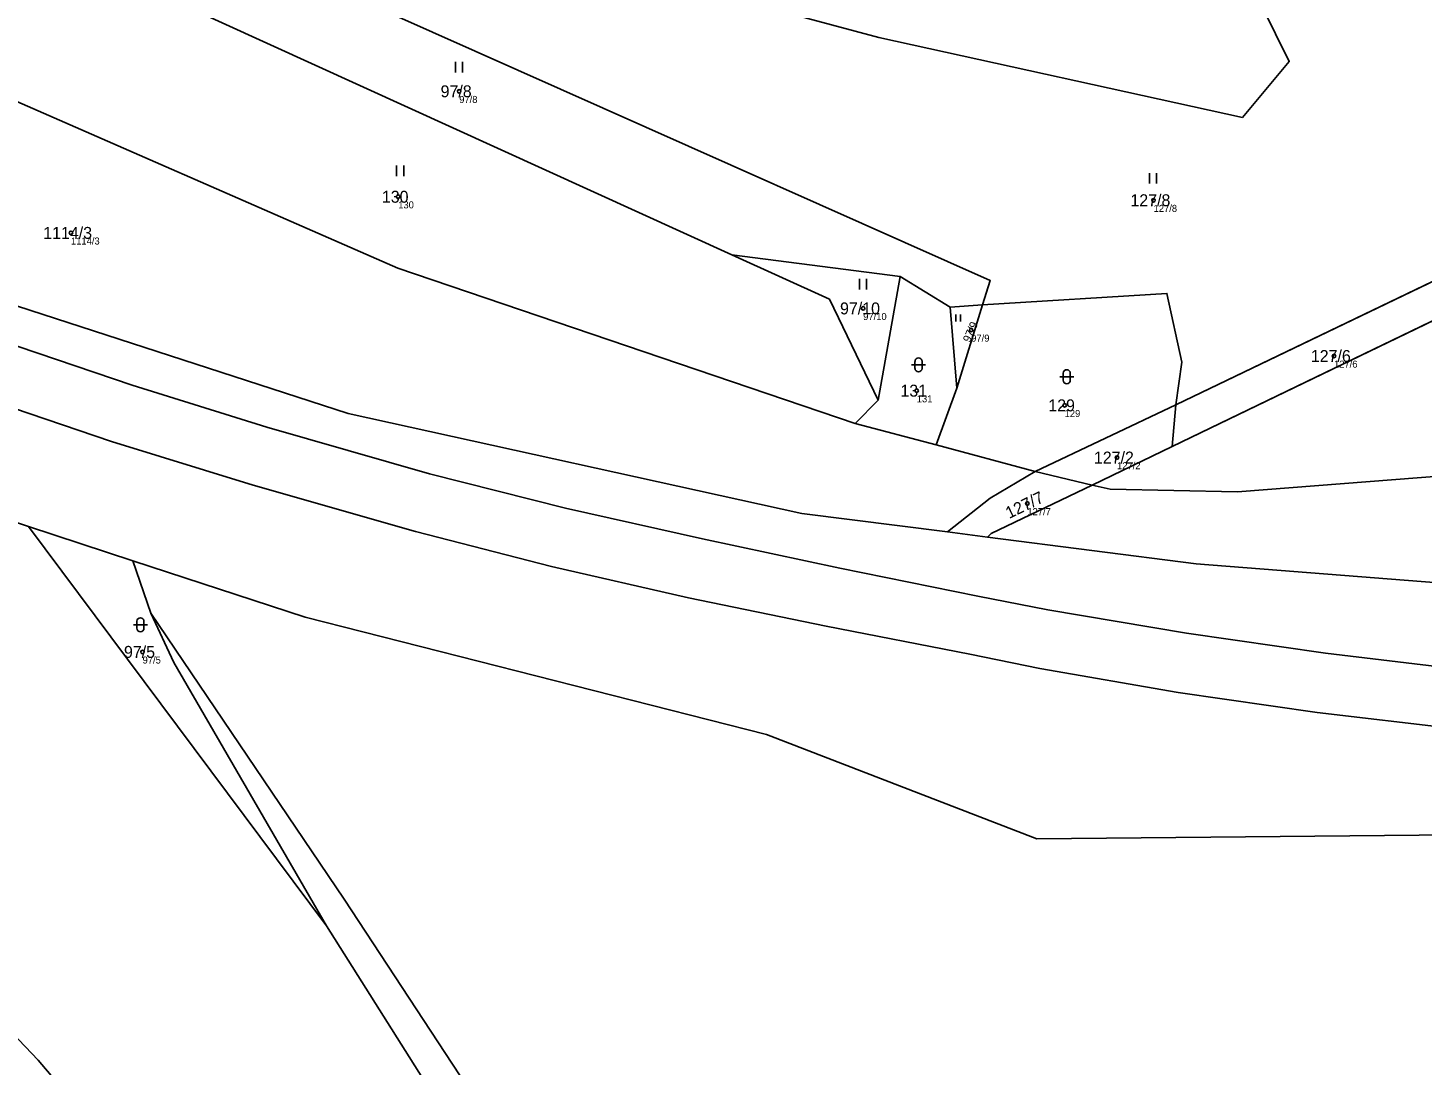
# Model space of a CAD drawing. Extents: x -554500 to -548272, y -1079733 to -1073730.
# Drawn here: x -553089.7 to -552891.1, y -1077027.7 to -1076879.9 of the extents above; entities that cross this region are included whole.
import ezdxf

# ---------------------------------------------------------------- set-up
doc = ezdxf.new("R2010")
doc.units = 0
for name, color, linetype in [('Definiční body', 7, 'Continuous'), ('Hranice parcel', 7, 'Continuous'), ('Parcelní čísla', 7, 'Continuous'), ('Polygon parcely', 7, 'Continuous'), ('Vnitřní kresba', 7, 'Continuous'), ('Značky kultur', 7, 'Continuous')]:
    doc.layers.add(name, color=color, linetype=linetype)

msp = doc.modelspace()

# ---------------------------------------------------------------- linework, layer by layer
at = {"layer": 'Definiční body'}
for centre in [(-553028.24, -1076888.97994), (-553036.93, -1076903.99994), (-552929.34, -1076904.49994), (-553083.54, -1076909.14994), (-552970.7, -1076919.90994), (-552955.32, -1076922.98994), (-552903.64, -1076926.68994), (-552963.07, -1076931.62994), (-552942.01, -1076933.71994), (-552934.54, -1076941.15994), (-552947.32, -1076947.70994), (-553073.34, -1076968.84994)]:
    msp.add_circle(centre, 0.25, dxfattribs=at)
at = {"layer": 'Hranice parcel'}
for p, q in [((-552878.65, -1076910.82), (-552926.17, -1076933.67)), ((-552989.41, -1076912.27), (-552965.42, -1076915.38)), ((-552965.42, -1076915.38), (-552968.55, -1076932.96)), ((-552958.33, -1076919.71), (-552965.42, -1076915.38)), ((-552876.21, -1076915.21), (-552926.68, -1076939.57)), ((-552958.33, -1076919.71), (-552953.69, -1076919.41)), ((-552957.36, -1076931.28), (-552958.33, -1076919.71)), ((-552953.69, -1076919.41), (-552957.36, -1076931.28)), ((-552957.36, -1076931.28), (-552960.31, -1076939.33)), ((-552971.82, -1076936.31), (-552968.55, -1076932.96)), ((-552926.17, -1076933.67), (-552946.19, -1076943.16)), ((-552926.68, -1076939.57), (-552926.17, -1076933.67)), ((-552971.82, -1076936.31), (-552960.31, -1076939.33)), ((-552960.31, -1076939.33), (-552946.19, -1076943.16)), ((-552938.08, -1076945.07), (-552926.68, -1076939.57)), ((-552946.19, -1076943.16), (-552938.08, -1076945.07)), ((-553047.15, -1077007.87), (-553089.6, -1076950.97)), ((-553074.73, -1076955.86), (-553089.6, -1076950.97)), ((-552952.99, -1076952.49), (-552958.67, -1076951.76)), ((-553072.17, -1076963.33), (-553074.73, -1076955.86))]:
    msp.add_line(p, q, dxfattribs=at)
for points in [[(-552958.67, -1076951.76), (-552979.45, -1076949.11), (-553044.05, -1076934.86), (-553094.86, -1076918.41), (-553155.48, -1076893.59), (-553209.29, -1076867.47), (-553222.96, -1076858.01)], [(-552953.69, -1076919.41), (-552952.6, -1076915.91), (-553075.02, -1076861.37), (-553086.37, -1076862)], [(-552915.82, -1076872.97), (-552910.01, -1076884.75), (-552916.69, -1076892.7), (-552968.49, -1076881.32), (-553033.74, -1076863.8), (-553033.41, -1076860.98)], [(-552989.41, -1076912.27), (-553075.27, -1076873.12), (-553090.77, -1076876.61)], [(-553113.71, -1076881.77), (-553112.38, -1076882.15), (-553098.88, -1076887.09), (-553036.96, -1076914.16), (-552971.82, -1076936.31)], [(-553089.6, -1076950.97), (-553102.97, -1076946.58), (-553147.4, -1076930.04), (-553187.88, -1076910.24), (-553192.84, -1076906.8)], [(-553192.84, -1076906.8), (-553187.2, -1076915.62), (-553133.98, -1076978.97), (-553088.19, -1077027.01), (-552985.99, -1077147.62), (-552933.72, -1077198.89), (-552901.01, -1077235.78)], [(-552968.55, -1076932.96), (-552975.52, -1076918.6), (-552989.41, -1076912.27)], [(-552926.17, -1076933.67), (-552925.33, -1076927.55), (-552927.43, -1076917.78), (-552953.69, -1076919.41)], [(-552958.67, -1076951.76), (-552952.62, -1076946.96), (-552946.19, -1076943.16)], [(-552938.08, -1076945.07), (-552935.51, -1076945.67), (-552917.37, -1076946.02), (-552865.6, -1076942)], [(-552938.08, -1076945.07), (-552952.45, -1076952), (-552952.99, -1076952.49)], [(-552833.18, -1076963.37), (-552923.26, -1076956.29), (-552952.99, -1076952.49)], [(-552827.85, -1076998.45), (-552881.59, -1076994.88), (-552945.98, -1076995.47), (-552984.45, -1076980.6), (-553050.18, -1076963.92), (-553074.73, -1076955.86)], [(-552841.18, -1077251.64), (-552881.84, -1077206.3), (-552978.82, -1077104.33), (-553044.61, -1077004.06), (-553072.17, -1076963.33)], [(-553047.15, -1077007.87), (-553068.88, -1076970.38), (-553072.17, -1076963.33)], [(-552844.64, -1077256.35), (-552874.93, -1077221.44), (-552913.63, -1077181.25), (-552981.06, -1077107.64), (-553022.78, -1077046.48), (-553047.15, -1077007.87)]]:
    msp.add_lwpolyline(points, dxfattribs=at)
at = {"layer": 'Polygon parcely'}
for points in [[(-552825.22, -1076963.99), (-552833.18, -1076963.37), (-552923.26, -1076956.29), (-552952.99, -1076952.49), (-552958.67, -1076951.76), (-552979.45, -1076949.11), (-553044.05, -1076934.86), (-553094.86, -1076918.41), (-553155.48, -1076893.59), (-553209.29, -1076867.47), (-553222.96, -1076858.01), (-553230.48, -1076852.81), (-553239.3, -1076846.71), (-553242.45, -1076844.31), (-553269.56, -1076820.54), (-553274.23, -1076816.44), (-553274.88, -1076815.85), (-553277.79, -1076813.21), (-553280.27, -1076810.95), (-553283.13, -1076808.35), (-553283.43, -1076808.07), (-553301.42, -1076791.71)], [(-553291.25, -1076835.65), (-553252.49, -1076866.98), (-553248.35, -1076869.62), (-553224.77, -1076884.66), (-553222.08, -1076886.52), (-553192.84, -1076906.8), (-553187.88, -1076910.24), (-553147.4, -1076930.04), (-553102.97, -1076946.58), (-553089.6, -1076950.97), (-553074.73, -1076955.86), (-553050.18, -1076963.92), (-552984.45, -1076980.6), (-552945.98, -1076995.47), (-552881.59, -1076994.88)], [(-552985.99, -1077147.62), (-553088.19, -1077027.01), (-553133.98, -1076978.97), (-553187.2, -1076915.62), (-553192.84, -1076906.8), (-553222.08, -1076886.52), (-553220.62, -1076889.5), (-553200.97, -1076921.87), (-553143.44, -1076989.71), (-553090.74, -1077039.21)], [(-553022.78, -1077046.48), (-553047.15, -1077007.87), (-553089.6, -1076950.97), (-553102.97, -1076946.58), (-553147.4, -1076930.04), (-553187.88, -1076910.24), (-553192.84, -1076906.8), (-553187.2, -1076915.62), (-553133.98, -1076978.97), (-553088.19, -1077027.01), (-552985.99, -1077147.62)], [(-552801.32, -1077031.45), (-552809.74, -1077022.87), (-552827.85, -1076998.45), (-552881.59, -1076994.88), (-552945.98, -1076995.47), (-552984.45, -1076980.6), (-553050.18, -1076963.92), (-553074.73, -1076955.86), (-553072.17, -1076963.33), (-553044.61, -1077004.06), (-552978.82, -1077104.33)]]:
    msp.add_lwpolyline(points, dxfattribs=at)
for points in [[(-553032.61, -1076854.11), (-553033.41, -1076860.98), (-553033.74, -1076863.8), (-552968.49, -1076881.32), (-552916.69, -1076892.7), (-552910.01, -1076884.75), (-552915.82, -1076872.97), (-552929.46, -1076863.54), (-552957.81, -1076867.01), (-552991.19, -1076856.65), (-552996.78, -1076849.35)], [(-552916.69, -1076892.7), (-552968.49, -1076881.32), (-553033.74, -1076863.8), (-553033.41, -1076860.98), (-553073.67, -1076852.07), (-553086.37, -1076862), (-553075.02, -1076861.37), (-552952.6, -1076915.91), (-552953.69, -1076919.41), (-552927.43, -1076917.78), (-552925.33, -1076927.55), (-552926.17, -1076933.67), (-552878.65, -1076910.82), (-552882.49, -1076903.98), (-552886.82, -1076904.9), (-552889.24, -1076893.56), (-552867.12, -1076888.84), (-552869.7, -1076876.64), (-552881.49, -1076878.11), (-552898.14, -1076877.56), (-552915.82, -1076872.97), (-552910.01, -1076884.75)], [(-553132.86, -1076876.2), (-553156.01, -1076869.47), (-553175.03, -1076865.22), (-553202.61, -1076861.07), (-553222.96, -1076858.01), (-553209.29, -1076867.47), (-553155.48, -1076893.59), (-553094.86, -1076918.41), (-553044.05, -1076934.86), (-552979.45, -1076949.11), (-552958.67, -1076951.76), (-552952.62, -1076946.96), (-552946.19, -1076943.16), (-552960.31, -1076939.33), (-552971.82, -1076936.31), (-553036.96, -1076914.16), (-553098.88, -1076887.09), (-553112.38, -1076882.15), (-553113.71, -1076881.77), (-553126.21, -1076884.58)], [(-552952.6, -1076915.91), (-553075.02, -1076861.37), (-553086.37, -1076862), (-553089.75, -1076861.6), (-553091.4, -1076872.83), (-553090.77, -1076876.61), (-553075.27, -1076873.12), (-552989.41, -1076912.27), (-552965.42, -1076915.38), (-552958.33, -1076919.71), (-552953.69, -1076919.41)], [(-553036.96, -1076914.16), (-552971.82, -1076936.31), (-552968.55, -1076932.96), (-552975.52, -1076918.6), (-552989.41, -1076912.27), (-553075.27, -1076873.12), (-553090.77, -1076876.61), (-553113.71, -1076881.77), (-553112.38, -1076882.15), (-553098.88, -1076887.09)], [(-552812.35, -1076940.46), (-552827.87, -1076909.69), (-552845.63, -1076913.23), (-552854.67, -1076912.7), (-552852.99, -1076916.25), (-552856.88, -1076918.12), (-552858.65, -1076914.43), (-552868.93, -1076919.28), (-552865.79, -1076925.84), (-552869.81, -1076927.76), (-552873.67, -1076919.7), (-552876.21, -1076915.21), (-552926.68, -1076939.57), (-552938.08, -1076945.07), (-552935.51, -1076945.67), (-552917.37, -1076946.02), (-552865.6, -1076942)], [(-552926.17, -1076933.67), (-552926.68, -1076939.57), (-552876.21, -1076915.21), (-552878.65, -1076910.82)], [(-552989.41, -1076912.27), (-552975.52, -1076918.6), (-552968.55, -1076932.96), (-552965.42, -1076915.38)], [(-552958.33, -1076919.71), (-552965.42, -1076915.38), (-552968.55, -1076932.96), (-552971.82, -1076936.31), (-552960.31, -1076939.33), (-552957.36, -1076931.28)], [(-552957.36, -1076931.28), (-552960.31, -1076939.33), (-552946.19, -1076943.16), (-552926.17, -1076933.67), (-552925.33, -1076927.55), (-552927.43, -1076917.78), (-552953.69, -1076919.41)], [(-552957.36, -1076931.28), (-552953.69, -1076919.41), (-552958.33, -1076919.71)], [(-552938.08, -1076945.07), (-552926.68, -1076939.57), (-552926.17, -1076933.67), (-552946.19, -1076943.16)], [(-552938.08, -1076945.07), (-552946.19, -1076943.16), (-552952.62, -1076946.96), (-552958.67, -1076951.76), (-552952.99, -1076952.49), (-552952.45, -1076952)], [(-552938.08, -1076945.07), (-552952.45, -1076952), (-552952.99, -1076952.49), (-552923.26, -1076956.29), (-552833.18, -1076963.37), (-552840.5, -1076953.96), (-552850.61, -1076946.7), (-552861.23, -1076942.58), (-552865.6, -1076942), (-552917.37, -1076946.02), (-552935.51, -1076945.67)], [(-553072.17, -1076963.33), (-553074.73, -1076955.86), (-553089.6, -1076950.97), (-553047.15, -1077007.87), (-553068.88, -1076970.38)], [(-552881.84, -1077206.3), (-552978.82, -1077104.33), (-553044.61, -1077004.06), (-553072.17, -1076963.33), (-553068.88, -1076970.38), (-553047.15, -1077007.87), (-553022.78, -1077046.48), (-552981.06, -1077107.64), (-552913.63, -1077181.25), (-552874.93, -1077221.44), (-552844.64, -1077256.35), (-552841.18, -1077251.64)]]:
    msp.add_lwpolyline(points, close=True, dxfattribs=at)
at = {"layer": 'Vnitřní kresba'}
for p, q in [((-553093.75, -1076924.44), (-553074.8, -1076930.84)), ((-553074.8, -1076930.84), (-553055.63, -1076936.83)), ((-553077.75, -1076938.86), (-553096.71, -1076932.46)), ((-553032.48, -1076943.46), (-553055.63, -1076936.83)), ((-553057.6, -1076945.07), (-553077.75, -1076938.86)), ((-553013.1, -1076948.39), (-553032.48, -1076943.46)), ((-553057.6, -1076945.07), (-553034.45, -1076951.71)), ((-552993.58, -1076952.75), (-553013.1, -1076948.39)), ((-553034.45, -1076951.71), (-553015.08, -1076956.69)), ((-552974.02, -1076956.93), (-552993.58, -1076952.75)), ((-553015.08, -1076956.69), (-552995.58, -1076961.15)), ((-552954.37, -1076960.89), (-552974.02, -1076956.93)), ((-552995.58, -1076961.15), (-552975.99, -1076965.2)), ((-552944.38, -1076962.83), (-552954.37, -1076960.89)), ((-552924.66, -1076966.2), (-552944.38, -1076962.83)), ((-552975.99, -1076965.2), (-552955.53, -1076969.18)), ((-552904.86, -1076969.01), (-552924.66, -1076966.2)), ((-552955.53, -1076969.18), (-552945.56, -1076971.21)), ((-552884.99, -1076971.4), (-552904.86, -1076969.01)), ((-552945.56, -1076971.21), (-552925.84, -1076974.62)), ((-552925.84, -1076974.62), (-552906.05, -1076977.48)), ((-552906.05, -1076977.48), (-552886.18, -1076979.82))]:
    msp.add_line(p, q, dxfattribs=at)
at = {"layer": 'Značky kultur'}
for p, q in [((-553028.751, -1076886.28), (-553028.751, -1076884.78)), ((-553027.75, -1076886.28), (-553027.75, -1076884.78)), ((-553037.151, -1076901.07), (-553037.151, -1076899.57)), ((-553036.15, -1076901.07), (-553036.15, -1076899.57)), ((-552929.941, -1076902.12), (-552929.941, -1076900.62)), ((-552928.94, -1076902.12), (-552928.94, -1076900.62)), ((-552971.211, -1076917.21), (-552971.211, -1076915.71)), ((-552970.21, -1076917.21), (-552970.21, -1076915.71)), ((-552957.522, -1076921.78), (-552957.522, -1076920.775)), ((-552956.852, -1076921.78), (-552956.852, -1076920.775)), ((-552963.321, -1076927.451), (-552963.321, -1076928.452)), ((-552962.319, -1076928.452), (-552962.319, -1076927.451)), ((-552963.821, -1076927.951), (-552961.819, -1076927.951)), ((-552942.701, -1076929.641), (-552940.699, -1076929.641)), ((-552942.201, -1076929.141), (-552942.201, -1076930.142)), ((-552941.199, -1076930.142), (-552941.199, -1076929.141)), ((-553074.641, -1076964.981), (-553072.639, -1076964.981)), ((-553074.141, -1076964.481), (-553074.141, -1076965.482)), ((-553073.139, -1076965.482), (-553073.139, -1076964.481))]:
    msp.add_line(p, q, dxfattribs=at)
for centre, start, end in [((-552962.82, -1076927.4509), 0, 180), ((-552962.82, -1076928.4509), 180, 359.9878861), ((-552941.7, -1076929.1409), 0, 180), ((-552941.7, -1076930.1409), 180, 359.9878861), ((-553073.64, -1076964.4809), 0, 180), ((-553073.64, -1076965.4809), 180, 359.9878861)]:
    msp.add_arc(centre, 0.5, start, end, dxfattribs=at)

# ---------------------------------------------------------------- texts
at = {"layer": 'Definiční body'}
for s, p in [('97/8', (-553028.24, -1076890.636)), ('130', (-553036.93, -1076905.656)), ('127/8', (-552929.34, -1076906.156)), ('1114/3', (-553083.54, -1076910.806)), ('97/10', (-552970.7, -1076921.566)), ('97/9', (-552955.32, -1076924.646)), ('127/6', (-552903.64, -1076928.346)), ('131', (-552963.07, -1076933.286)), ('129', (-552942.01, -1076935.376)), ('127/2', (-552934.54, -1076942.816)), ('127/7', (-552947.32, -1076949.366)), ('97/5', (-553073.34, -1076970.506))]:
    msp.add_text(s, height=0.999996, dxfattribs=at).set_placement(p)
at = {"layer": 'Parcelní čísla'}
for s, p in [('97/8', (-553030.889, -1076889.83)), ('130', (-553039.255, -1076904.85)), ('127/8', (-552932.638, -1076905.35)), ('1114/3', (-553087.487, -1076910)), ('97/10', (-552973.998, -1076920.76)), ('127/6', (-552906.938, -1076927.54)), ('131', (-552965.395, -1076932.48)), ('129', (-552944.335, -1076934.57)), ('127/2', (-552937.838, -1076942.01)), ('97/5', (-553075.989, -1076969.7))]:
    msp.add_text(s, height=1.699998, dxfattribs=at).set_placement(p)
for s, height, rotation, p in [('97/9', 1.14, 66, (-552955.521, -1076924.844)), ('127/7', 1.699998, 26, (-552949.912, -1076949.919))]:
    msp.add_text(s, height=height, rotation=rotation, dxfattribs=at).set_placement(p)

doc.saveas('drawing.dxf')
